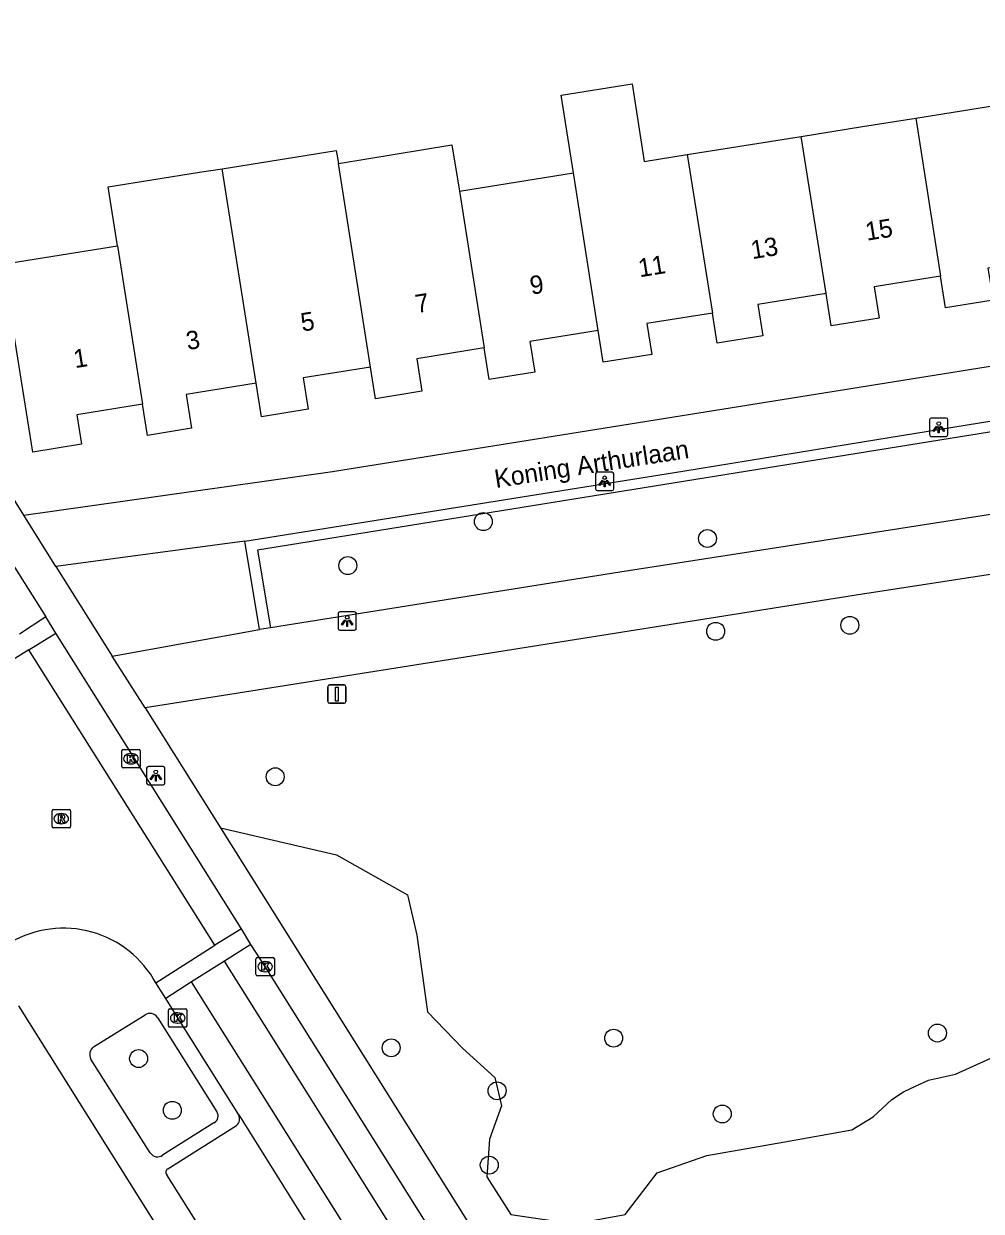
# Model space of a CAD drawing. Extents: x 160077 to 160945, y 386481 to 387498.
# Drawn here: x 160454.3 to 160506.5, y 386992 to 387056.8 of the extents above; entities that cross this region are included whole.
import ezdxf

# ---------------------------------------------------------------- set-up
doc = ezdxf.new("R2010")
doc.units = 0
for name, color, linetype in [('IMGEO_Afsluitpaal', 7, 'Continuous'), ('IMGEO_Boom', 7, 'Continuous'), ('IMGEO_Groenvoorziening', 7, 'Continuous'), ('IMGEO_Haag', 7, 'Continuous'), ('IMGEO_Kolk', 7, 'Continuous'), ('IMGEO_Lichtpunt', 7, 'Continuous'), ('IMGEO_Openbare_ruimte_label', 7, 'Continuous'), ('IMGEO_Pand', 7, 'Continuous'), ('IMGEO_Pand_nummerreeks', 7, 'Continuous'), ('IMGEO_Rijbaan_lokaal_gesloten', 7, 'Continuous'), ('IMGEO_Rijbaan_lokaal_open', 7, 'Continuous'), ('IMGEO_Rioolput', 7, 'Continuous'), ('IMGEO_Voetpad_open', 7, 'Continuous')]:
    doc.layers.add(name, color=color, linetype=linetype)

msp = doc.modelspace()

# ---------------------------------------------------------------- linework, layer by layer
at = {"layer": 'IMGEO_Afsluitpaal'}
for p, q in [((160470.834, 387019.809), (160470.834, 387020.609)), ((160470.834, 387020.609), (160470.834, 387019.809)), ((160470.934, 387020.709), (160471.724, 387020.709)), ((160471.724, 387020.709), (160470.934, 387020.709)), ((160471.824, 387020.609), (160471.824, 387019.809)), ((160471.824, 387019.809), (160471.824, 387020.609)), ((160471.724, 387019.709), (160470.934, 387019.709)), ((160470.934, 387019.709), (160471.724, 387019.709))]:
    msp.add_line(p, q, dxfattribs=at)
msp.add_lwpolyline([(160471.254, 387020.584), (160471.404, 387020.584), (160471.404, 387019.834), (160471.254, 387019.834), (160471.254, 387020.584)], dxfattribs=at)
for centre, start, end in [((160470.934, 387020.609), 90, 180), ((160470.934, 387020.609), 90, 180), ((160471.724, 387020.609), 0, 90), ((160471.724, 387020.609), 360, 90), ((160470.934, 387019.809), 180, 270), ((160470.934, 387019.809), 180, 270), ((160471.724, 387019.809), 270, 0), ((160471.724, 387019.809), 270, 0)]:
    msp.add_arc(centre, 0.1, start, end, dxfattribs=at)
at = {"layer": 'IMGEO_Boom'}
for centre in [(160479.317, 387029.62), (160491.538, 387028.696), (160471.927, 387027.219), (160491.985, 387023.634), (160499.301, 387023.963), (160467.967, 387015.703), (160504.077, 387001.728), (160486.423, 387001.449), (160460.519, 387000.337), (160474.293, 387000.922), (160480.067, 386998.578), (160462.358, 386997.515), (160492.345, 386997.315), (160479.641, 386994.525)]:
    msp.add_circle(centre, 0.489, dxfattribs=at)
at = {"layer": 'IMGEO_Groenvoorziening'}
msp.add_lwpolyline([(160464.986, 387012.914), (160471.316, 387011.452), (160475.182, 387009.259), (160475.695, 387007.063), (160476.28, 387002.889), (160478.184, 387000.912), (160479.941, 386999.302), (160480.307, 386997.764), (160479.648, 386995.934), (160479.502, 386993.884), (160480.82, 386991.833), (160484.261, 386991.321), (160487.043, 386991.833), (160488.8, 386994.103), (160491.509, 386995.055), (160495.756, 386995.787), (160499.417, 386996.446), (160500.575, 386997.159), (160501.599, 386998.096), (160502.227, 386998.518), (160502.884, 386998.823), (160503.598, 386999.155), (160505.071, 386999.494), (160508.716, 387001.132)], dxfattribs=at)
at = {"layer": 'IMGEO_Haag'}
for points in [[(160517.111, 387031.58), (160516.391, 387036.023), (160467.003, 387028.059), (160467.707, 387023.829)], [(160467.115, 387023.735), (160466.313, 387028.547)]]:
    msp.add_lwpolyline(points, dxfattribs=at)
at = {"layer": 'IMGEO_Kolk'}
for p, q in [((160459.601, 387016.26), (160459.601, 387017.112)), ((160459.676, 387017.186), (160460.528, 387017.186)), ((160460.602, 387017.112), (160460.602, 387016.26)), ((160460.112, 387016.406), (160460.087, 387016.406)), ((160460.089, 387016.966), (160460.114, 387016.966)), ((160460.528, 387016.186), (160459.676, 387016.186)), ((160466.92, 387004.924), (160466.92, 387005.776)), ((160466.995, 387005.85), (160467.847, 387005.85)), ((160467.408, 387005.63), (160467.433, 387005.63)), ((160467.921, 387005.776), (160467.921, 387004.924)), ((160467.847, 387004.85), (160466.995, 387004.85)), ((160467.431, 387005.07), (160467.406, 387005.07)), ((160462.152, 387002.125), (160462.152, 387002.977)), ((160462.227, 387003.051), (160463.079, 387003.051)), ((160462.64, 387002.831), (160462.665, 387002.831)), ((160463.153, 387002.977), (160463.153, 387002.125)), ((160462.663, 387002.271), (160462.638, 387002.271)), ((160463.079, 387002.051), (160462.227, 387002.051))]:
    msp.add_line(p, q, dxfattribs=at)
for points in [[(160459.601, 387016.26), (160459.601, 387017.112)], [(160459.676, 387017.186), (160460.528, 387017.186)], [(160460.602, 387017.112), (160460.602, 387016.26)], [(160459.922, 387016.886), (160460.045, 387016.886), (160460.045, 387016.735), (160460.175, 387016.886), (160460.339, 387016.886), (160460.193, 387016.735), (160460.346, 387016.486), (160460.194, 387016.486), (160460.109, 387016.65), (160460.045, 387016.583), (160460.045, 387016.486), (160459.922, 387016.486), (160459.922, 387016.886)], [(160460.528, 387016.186), (160459.676, 387016.186)], [(160466.92, 387004.924), (160466.92, 387005.776)], [(160466.995, 387005.85), (160467.847, 387005.85)], [(160467.241, 387005.55), (160467.364, 387005.55), (160467.364, 387005.399), (160467.494, 387005.55), (160467.658, 387005.55), (160467.512, 387005.399), (160467.665, 387005.15), (160467.513, 387005.15), (160467.428, 387005.314), (160467.364, 387005.247), (160467.364, 387005.15), (160467.241, 387005.15), (160467.241, 387005.55)], [(160467.921, 387005.776), (160467.921, 387004.924)], [(160467.847, 387004.85), (160466.995, 387004.85)], [(160462.152, 387002.125), (160462.152, 387002.977)], [(160462.227, 387003.051), (160463.079, 387003.051)], [(160462.473, 387002.751), (160462.596, 387002.751), (160462.596, 387002.6), (160462.726, 387002.751), (160462.89, 387002.751), (160462.744, 387002.6), (160462.897, 387002.351), (160462.745, 387002.351), (160462.66, 387002.515), (160462.596, 387002.448), (160462.596, 387002.351), (160462.473, 387002.351), (160462.473, 387002.751)], [(160463.153, 387002.977), (160463.153, 387002.125)], [(160463.079, 387002.051), (160462.227, 387002.051)]]:
    msp.add_lwpolyline(points, dxfattribs=at)
for centre, start, end in [((160459.678, 387017.11), 91.55205, 178.44795), ((160459.678, 387017.11), 91.55205, 178.44795), ((160460.526, 387017.11), 1.55205, 88.44795), ((160460.526, 387017.11), 1.55205, 88.44795), ((160459.678, 387016.262), 181.55205, 268.44795), ((160459.678, 387016.262), 181.55205, 268.44795), ((160460.526, 387016.262), 271.55205, 358.44795), ((160460.526, 387016.262), 271.55205, 358.44795), ((160466.997, 387005.774), 91.55205, 178.44795), ((160466.997, 387005.774), 91.55205, 178.44795), ((160467.845, 387005.774), 1.55205, 88.44795), ((160467.845, 387005.774), 1.55205, 88.44795), ((160466.997, 387004.926), 181.55205, 268.44795), ((160466.997, 387004.926), 181.55205, 268.44795), ((160467.845, 387004.926), 271.55205, 358.44795), ((160467.845, 387004.926), 271.55205, 358.44795), ((160462.229, 387002.975), 91.55205, 178.44795), ((160462.229, 387002.975), 91.55205, 178.44795), ((160463.077, 387002.975), 1.55205, 88.44795), ((160463.077, 387002.975), 1.55205, 88.44795), ((160462.229, 387002.127), 181.55205, 268.44795), ((160462.229, 387002.127), 181.55205, 268.44795), ((160463.077, 387002.127), 271.55205, 358.44795), ((160463.077, 387002.127), 271.55205, 358.44795)]:
    msp.add_arc(centre, 0.0765, start, end, dxfattribs=at)
for centre, major_axis, ratio, start_param, end_param in [((160460.088, 387016.686), (-0.387, 0.002), 0.722429, 4.712389, 7.853982), ((160460.113, 387016.686), (-0.39, 0.002), 0.717154, 1.570796, 4.712389), ((160467.407, 387005.35), (-0.387, 0.002), 0.722429, 4.712389, 7.853982), ((160467.432, 387005.35), (-0.39, 0.002), 0.717154, 1.570796, 4.712389), ((160462.639, 387002.551), (-0.387, 0.002), 0.722429, 4.712389, 7.853982), ((160462.664, 387002.551), (-0.39, 0.002), 0.717154, 1.570796, 4.712389)]:
    msp.add_ellipse(centre, major_axis=major_axis, ratio=ratio, start_param=start_param, end_param=end_param, dxfattribs=at)
at = {"layer": 'IMGEO_Lichtpunt'}
for p, q in [((160503.649, 387035.166), (160503.649, 387034.359)), ((160503.649, 387035.166), (160503.649, 387034.359)), ((160504.551, 387035.261), (160503.743, 387035.261)), ((160504.551, 387035.261), (160503.743, 387035.261)), ((160504.645, 387034.359), (160504.645, 387035.166)), ((160504.645, 387034.359), (160504.645, 387035.166)), ((160503.743, 387034.265), (160504.551, 387034.265)), ((160503.743, 387034.265), (160504.551, 387034.265)), ((160485.435, 387032.214), (160485.435, 387031.407)), ((160485.435, 387032.214), (160485.435, 387031.407)), ((160486.337, 387032.309), (160485.529, 387032.309)), ((160486.337, 387032.309), (160485.529, 387032.309)), ((160486.431, 387031.407), (160486.431, 387032.214)), ((160486.431, 387031.407), (160486.431, 387032.214)), ((160485.529, 387031.313), (160486.337, 387031.313)), ((160485.529, 387031.313), (160486.337, 387031.313)), ((160471.395, 387024.599), (160471.395, 387023.792)), ((160471.395, 387024.599), (160471.395, 387023.792)), ((160472.297, 387024.694), (160471.489, 387024.694)), ((160472.297, 387024.694), (160471.489, 387024.694)), ((160472.391, 387023.792), (160472.391, 387024.599)), ((160472.391, 387023.792), (160472.391, 387024.599)), ((160471.489, 387023.698), (160472.297, 387023.698)), ((160471.489, 387023.698), (160472.297, 387023.698)), ((160460.956, 387016.169), (160460.956, 387015.362)), ((160460.956, 387016.169), (160460.956, 387015.362)), ((160461.858, 387016.264), (160461.05, 387016.264)), ((160461.858, 387016.264), (160461.05, 387016.264)), ((160461.952, 387015.362), (160461.952, 387016.169)), ((160461.952, 387015.362), (160461.952, 387016.169)), ((160461.05, 387015.268), (160461.858, 387015.268)), ((160461.05, 387015.268), (160461.858, 387015.268))]:
    msp.add_line(p, q, dxfattribs=at)
for points in [[(160504.023, 387034.83), (160504.062, 387034.802), (160503.874, 387034.54), (160503.836, 387034.567), (160504.023, 387034.83)], [(160504.125, 387034.782), (160504.172, 387034.782), (160504.172, 387034.46), (160504.125, 387034.46), (160504.125, 387034.782)], [(160504.235, 387034.802), (160504.273, 387034.829), (160504.46, 387034.567), (160504.421, 387034.539), (160504.235, 387034.802)], [(160485.809, 387031.878), (160485.848, 387031.85), (160485.66, 387031.588), (160485.622, 387031.615), (160485.809, 387031.878)], [(160485.911, 387031.83), (160485.958, 387031.83), (160485.958, 387031.508), (160485.911, 387031.508), (160485.911, 387031.83)], [(160486.021, 387031.85), (160486.059, 387031.877), (160486.246, 387031.615), (160486.207, 387031.587), (160486.021, 387031.85)], [(160471.769, 387024.263), (160471.808, 387024.235), (160471.62, 387023.973), (160471.582, 387024), (160471.769, 387024.263)], [(160471.871, 387024.215), (160471.918, 387024.215), (160471.918, 387023.893), (160471.871, 387023.893), (160471.871, 387024.215)], [(160471.981, 387024.235), (160472.019, 387024.262), (160472.206, 387024), (160472.167, 387023.972), (160471.981, 387024.235)], [(160461.33, 387015.833), (160461.369, 387015.805), (160461.181, 387015.543), (160461.143, 387015.57), (160461.33, 387015.833)], [(160461.432, 387015.785), (160461.479, 387015.785), (160461.479, 387015.463), (160461.432, 387015.463), (160461.432, 387015.785)], [(160461.542, 387015.805), (160461.58, 387015.832), (160461.767, 387015.57), (160461.728, 387015.542), (160461.542, 387015.805)]]:
    msp.add_lwpolyline(points, dxfattribs=at)
for centre in [(160504.148, 387034.964), (160485.934, 387032.012), (160471.894, 387024.397), (160461.455, 387015.967)]:
    msp.add_circle(centre, 0.0994, dxfattribs=at)
for centre, start, end in [((160503.743, 387035.166), 90, 180), ((160503.743, 387035.166), 90, 180), ((160504.551, 387035.166), 0, 90), ((160504.551, 387035.166), 0, 90), ((160503.743, 387034.359), 180, 270), ((160503.743, 387034.359), 180, 270), ((160504.551, 387034.359), 270, 0), ((160504.551, 387034.359), 270, 360), ((160485.529, 387032.214), 90, 180), ((160485.529, 387032.214), 90, 180), ((160486.337, 387032.214), 0, 90), ((160486.337, 387032.214), 0, 90), ((160485.529, 387031.407), 180, 270), ((160485.529, 387031.407), 180, 270), ((160486.337, 387031.407), 270, 0), ((160486.337, 387031.407), 270, 360), ((160471.489, 387024.599), 90, 180), ((160471.489, 387024.599), 90, 180), ((160472.297, 387024.599), 0, 90), ((160472.297, 387024.599), 0, 90), ((160471.489, 387023.792), 180, 270), ((160471.489, 387023.792), 180, 270), ((160472.297, 387023.792), 270, 0), ((160472.297, 387023.792), 270, 360), ((160461.05, 387016.169), 90, 180), ((160461.05, 387016.169), 90, 180), ((160461.858, 387016.169), 0, 90), ((160461.858, 387016.169), 0, 90), ((160461.05, 387015.362), 180, 270), ((160461.05, 387015.362), 180, 270), ((160461.858, 387015.362), 270, 0), ((160461.858, 387015.362), 270, 360)]:
    msp.add_arc(centre, 0.0946, start, end, dxfattribs=at)
at = {"layer": 'IMGEO_Pand'}
for points in [[(160484.226, 387048.634), (160483.556, 387052.869), (160487.425, 387053.488), (160488.095, 387049.254), (160490.439, 387049.629)], [(160502.902, 387051.625), (160509.355, 387052.658), (160510.035, 387048.41), (160514.725, 387049.161), (160515.42, 387044.822), (160506.831, 387043.447), (160507.112, 387041.689), (160504.513, 387041.274), (160504.243, 387043.006)], [(160496.653, 387050.624), (160500, 387051.16), (160502.902, 387051.625)], [(160502.902, 387051.625), (160504.243, 387043.006)], [(160471.41, 387049.138), (160477.598, 387050.155), (160478.011, 387047.639)], [(160490.439, 387049.629), (160496.653, 387050.624)], [(160498.009, 387042.05), (160496.653, 387050.624)], [(160465.075, 387048.863), (160471.289, 387049.85), (160471.41, 387049.138)], [(160490.439, 387049.629), (160491.806, 387040.987)], [(160459.37, 387044.655), (160458.86, 387047.876), (160463.832, 387048.666), (160465.075, 387048.863)], [(160466.926, 387037.16), (160465.075, 387048.863)], [(160473.159, 387038.044), (160471.41, 387049.138)], [(160478.011, 387047.639), (160484.226, 387048.634)], [(160485.585, 387040.04), (160484.226, 387048.634)], [(160478.011, 387047.639), (160479.364, 387039.091)], [(160460.736, 387036.017), (160457.155, 387035.444), (160457.412, 387033.837), (160454.748, 387033.41), (160453.108, 387043.652), (160459.37, 387044.655)], [(160459.37, 387044.655), (160460.736, 387036.017)], [(160504.243, 387043.006), (160500.619, 387042.425), (160500.894, 387040.71), (160500, 387040.567), (160498.287, 387040.293), (160498.009, 387042.05)], [(160498.009, 387042.05), (160494.283, 387041.453), (160494.555, 387039.756), (160492.064, 387039.357), (160491.806, 387040.987)], [(160491.806, 387040.987), (160488.231, 387040.414), (160488.5, 387038.732), (160485.859, 387038.309), (160485.585, 387040.04)], [(160485.585, 387040.04), (160481.857, 387039.443), (160482.125, 387037.769), (160479.636, 387037.371), (160479.364, 387039.091)], [(160479.364, 387039.091), (160475.686, 387038.502), (160475.97, 387036.728), (160473.431, 387036.321), (160473.159, 387038.044)], [(160473.159, 387038.044), (160469.498, 387037.457), (160469.773, 387035.742), (160467.215, 387035.332), (160466.926, 387037.16)], [(160466.926, 387037.16), (160463.115, 387036.549), (160463.409, 387034.708), (160461.004, 387034.322), (160460.736, 387036.017)]]:
    msp.add_lwpolyline(points, dxfattribs=at)
at = {"layer": 'IMGEO_Rijbaan_lokaal_gesloten'}
for points in [[(160431.311, 387062.749), (160436.736, 387054.149), (160445.805, 387039.762), (160453.748, 387027.125), (160455.457, 387024.416)], [(160455.457, 387024.416), (160454.017, 387023.48)], [(160456.003, 387023.539), (160455.457, 387024.416)], [(160454.532, 387022.633), (160456.003, 387023.539)], [(160466.121, 387007.413), (160456.003, 387023.539)], [(160454.532, 387022.633), (160451.315, 387020.631)], [(160464.671, 387006.514), (160454.532, 387022.633)], [(160466.121, 387007.413), (160464.671, 387006.514)], [(160466.642, 387006.564), (160466.121, 387007.413)], [(160461.463, 387004.46), (160464.671, 387006.514)], [(160466.642, 387006.564), (160465.2, 387005.644)], [(160505.157, 386945.256), (160504.006, 386947.109), (160495.253, 386961.028), (160486.501, 386974.953), (160477.229, 386989.731), (160467.421, 387005.35), (160466.642, 387006.564)], [(160465.2, 387005.644), (160463.407, 387004.517)], [(160503.723, 386944.337), (160465.2, 387005.644)], [(160461.998, 387003.612), (160461.463, 387004.46)], [(160463.407, 387004.517), (160461.998, 387003.612)], [(160501.896, 386943.239), (160463.407, 387004.517)], [(160465.979, 386997.266), (160462.653, 387002.551), (160461.998, 387003.612)], [(160465.979, 386997.266), (160469.534, 386991.602), (160476.969, 386979.769)]]:
    msp.add_lwpolyline(points, dxfattribs=at)
at = {"layer": 'IMGEO_Rijbaan_lokaal_open'}
msp.add_arc((160456.421, 387001.695), 5.75, 28.74007, 120.03717, dxfattribs=at)
at = {"layer": 'IMGEO_Rioolput'}
for p, q in [((160455.799, 387012.992), (160455.799, 387013.844)), ((160455.874, 387013.918), (160456.726, 387013.918)), ((160456.8, 387013.844), (160456.8, 387012.992)), ((160456.31, 387013.138), (160456.285, 387013.138)), ((160456.287, 387013.698), (160456.312, 387013.698)), ((160456.726, 387012.918), (160455.874, 387012.918))]:
    msp.add_line(p, q, dxfattribs=at)
for points in [[(160455.799, 387012.992), (160455.799, 387013.844)], [(160455.874, 387013.918), (160456.726, 387013.918)], [(160456.8, 387013.844), (160456.8, 387012.992)], [(160456.388, 387013.616), (160456.136, 387013.618), (160456.136, 387013.218)], [(160456.136, 387013.218), (160456.26, 387013.218), (160456.26, 387013.38), (160456.271, 387013.38)], [(160456.314, 387013.537), (160456.26, 387013.537), (160456.26, 387013.456)], [(160456.26, 387013.456), (160456.312, 387013.456)], [(160456.318, 387013.351), (160456.389, 387013.218), (160456.529, 387013.218), (160456.464, 387013.344)], [(160456.726, 387012.918), (160455.874, 387012.918)]]:
    msp.add_lwpolyline(points, dxfattribs=at)
for centre, radius, start, end in [((160455.876, 387013.842), 0.0765, 91.55205, 178.44795), ((160455.876, 387013.842), 0.0765, 91.55205, 178.44795), ((160456.724, 387013.842), 0.0765, 1.55205, 88.44795), ((160456.724, 387013.842), 0.0765, 1.55205, 88.44795), ((160456.27, 387013.327), 0.0533, 26.02933, 88.69889), ((160456.296, 387013.645), 0.19, 274.7715, 282.96867), ((160456.32, 387013.441), 0.0964, 77.00612, 93.18647), ((160456.334, 387013.498), 0.0378, 276.66336, 79.67722), ((160456.387, 387013.506), 0.109, 350.36119, 89.41601), ((160456.385, 387013.506), 0.112, 277.58423, 350.98172), ((160456.369, 387013.291), 0.108, 29.51342, 73.79051), ((160455.876, 387012.994), 0.0765, 181.55205, 268.44795), ((160455.876, 387012.994), 0.0765, 181.55205, 268.44795), ((160456.724, 387012.994), 0.0765, 271.55205, 358.44795), ((160456.724, 387012.994), 0.0765, 271.55205, 358.44795)]:
    msp.add_arc(centre, radius, start, end, dxfattribs=at)
for centre, major_axis, ratio, start_param, end_param in [((160456.286, 387013.418), (-0.387, 0.002), 0.722429, 4.712389, 7.853982), ((160456.311, 387013.418), (-0.39, 0.002), 0.717154, 1.570796, 4.712389)]:
    msp.add_ellipse(centre, major_axis=major_axis, ratio=ratio, start_param=start_param, end_param=end_param, dxfattribs=at)
at = {"layer": 'IMGEO_Voetpad_open'}
for points in [[(160454.264, 387029.968), (160436.293, 387058.867)], [(160454.264, 387029.968), (160471.096, 387032.344), (160516.497, 387039.629), (160514.932, 387049.194), (160513.761, 387056.353), (160520.499, 387057.388)], [(160466.313, 387028.547), (160490.186, 387032.377), (160500, 387033.97), (160516.888, 387036.711), (160517.729, 387031.676), (160517.111, 387031.58)], [(160517.111, 387031.58), (160500, 387028.92), (160486.751, 387026.86), (160467.707, 387023.829)], [(160536.126, 387031.222), (160522.827, 387029.176), (160500, 387025.661), (160465.147, 387020.143), (160460.883, 387019.457)], [(160456.003, 387027.165), (160454.264, 387029.968)], [(160466.313, 387028.547), (160456.003, 387027.165)], [(160456.003, 387027.165), (160459.086, 387022.289)], [(160459.086, 387022.289), (160467.115, 387023.735)], [(160467.707, 387023.829), (160467.115, 387023.735)], [(160460.883, 387019.457), (160459.086, 387022.289)], [(160460.883, 387019.457), (160464.986, 387012.914)], [(160464.986, 387012.914), (160478.482, 386991.392), (160529.657, 386909.949)], [(160453.975, 387003.205), (160473.137, 386972.655)], [(160458.064, 387000.97), (160460.871, 387002.714)], [(160461.542, 387002.584), (160464.782, 386997.435)], [(160461.157, 386995.188), (160457.918, 387000.309)], [(160464.629, 386996.837), (160461.827, 386995.061)], [(160462.107, 386994.327), (160465.849, 386996.69)], [(160472.311, 386977.716), (160470.605, 386980.437), (160465.282, 386988.892), (160462.056, 386994.004)]]:
    msp.add_lwpolyline(points, dxfattribs=at)
for centre, radius, start, end in [((160461.14, 387002.303), 0.491, 34.89519, 123.17544), ((160458.354, 387000.559), 0.503, 125.24042, 209.84885), ((160464.453, 386997.201), 0.404, 295.80408, 35.49308), ((160465.57, 386997.056), 0.46, 307.37382, 27.18968), ((160461.555, 386995.458), 0.481, 214.11505, 304.41854), ((160462.217, 386994.144), 0.213, 120.95347, 221.10128)]:
    msp.add_arc(centre, radius, start, end, dxfattribs=at)

# ---------------------------------------------------------------- texts
at = {"layer": 'IMGEO_Openbare_ruimte_label'}
msp.add_text('Koning Arthurlaan', height=1, rotation=8.85943, dxfattribs=at).set_placement((160480.004, 387031.446))
at = {"layer": 'IMGEO_Pand_nummerreeks'}
for s, p in [('15', (160500.23, 387044.933)), ('13', (160493.982, 387043.927)), ('11', (160487.845, 387042.939)), ('9', (160481.937, 387041.989)), ('7', (160475.688, 387040.983)), ('5', (160469.44, 387039.977)), ('3', (160463.191, 387038.971)), ('1', (160457.055, 387037.983))]:
    msp.add_text(s, height=1, rotation=9.14441, dxfattribs=at).set_placement(p)

doc.saveas('drawing.dxf')
